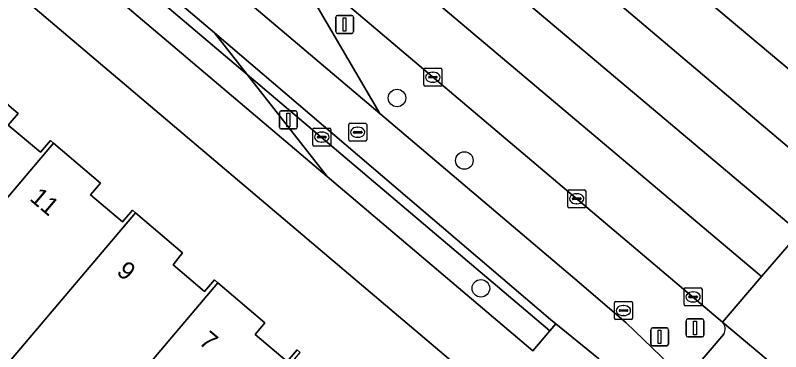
# Model space of a CAD drawing. Extents: x 156412 to 157779, y 382335 to 383768.
# Drawn here: x 157008.84 to 157051.42, y 382823.62 to 382842.33 of the extents above; entities that cross this region are included whole.
import ezdxf

# ---------------------------------------------------------------- set-up
doc = ezdxf.new("R2010")
doc.units = 0
for name, color, linetype in [('IMGEO_Berm_groen', 7, 'Continuous'), ('IMGEO_Boom', 7, 'Continuous'), ('IMGEO_Erf', 7, 'Continuous'), ('IMGEO_Fietspad_gesloten', 7, 'Continuous'), ('IMGEO_Groenvoorziening', 7, 'Continuous'), ('IMGEO_Haag', 7, 'Continuous'), ('IMGEO_Kolk', 7, 'Continuous'), ('IMGEO_Lichtmast', 7, 'Continuous'), ('IMGEO_Pand', 7, 'Continuous'), ('IMGEO_Pand_nummerreeks', 7, 'Continuous'), ('IMGEO_Rijbaan_regionaal_gesloten', 7, 'Continuous'), ('IMGEO_Rioolput', 7, 'Continuous'), ('IMGEO_Verkeersbordpaal', 7, 'Continuous'), ('IMGEO_Voetpad_open', 7, 'Continuous')]:
    doc.layers.add(name, color=color, linetype=linetype)

msp = doc.modelspace()

# ---------------------------------------------------------------- linework, layer by layer
at = {"layer": 'IMGEO_Berm_groen'}
for points in [[(157031.373, 382856.537), (157056.739, 382835.252)], [(157000, 382855.475), (157001.505, 382854.26), (157026.185, 382833.362), (157021.741, 382839.034), (157003.022, 382854.879)], [(157008.381, 382854.428), (157029.109, 382836.876), (157023.909, 382845.783)], [(157023.909, 382845.783), (157029.109, 382836.876), (157040.215, 382827.472), (157042.831, 382825.236), (157045.729, 382822.419)], [(157048.179, 382825.267), (157025.031, 382844.86)], [(157046.403, 382822.436), (157048.251, 382824.605)]]:
    msp.add_lwpolyline(points, dxfattribs=at)
msp.add_lwpolyline([(157021.741, 382839.034), (157026.185, 382833.362), (157037.636, 382823.666), (157038.578, 382824.782)], close=True, dxfattribs=at)
msp.add_arc((157047.782, 382824.889), 0.548, 328.8248, 43.5895, dxfattribs=at)
at = {"layer": 'IMGEO_Boom'}
for centre in [(157030.074, 382837.733), (157033.822, 382834.256), (157034.741, 382827.145)]:
    msp.add_circle(centre, 0.489, dxfattribs=at)
at = {"layer": 'IMGEO_Erf'}
msp.add_lwpolyline([(157000, 382851.126), (156988.027, 382861.266), (156983.836, 382860.322), (156945.662, 382851.459), (156966.822, 382759.288), (156968.984, 382750), (156976.601, 382717.276), (157000, 382744.884), (157004.336, 382750), (157004.803, 382750.551), (157041.321, 382793.644), (157052.477, 382806.707), (157037.953, 382818.984), (157034.372, 382822.017), (157032.691, 382823.44)], close=True, dxfattribs=at)
msp.add_lwpolyline([(157006.377, 382839.1), (157008.997, 382836.873), (157008.447, 382836.225), (157010.236, 382834.712), (157010.786, 382835.36), (157010.952, 382835.219), (157013.574, 382832.994), (157013.024, 382832.346), (157014.806, 382830.842), (157015.356, 382831.49), (157015.531, 382831.342), (157018.139, 382829.128), (157017.627, 382828.449), (157019.37, 382826.962), (157019.919, 382827.611), (157020.103, 382827.455), (157022.726, 382825.236), (157022.177, 382824.587), (157023.962, 382823.074), (157024.51, 382823.724), (157024.682, 382823.579)], dxfattribs=at)
at = {"layer": 'IMGEO_Fietspad_gesloten'}
for points in [[(157000, 382858.335), (157003.414, 382855.333), (157019.915, 382841.365), (157038.617, 382825.406), (157038.906, 382825.171), (157041.277, 382823.243), (157041.521, 382822.993), (157053.712, 382810.538), (157053.424, 382809.597), (157055.088, 382808.988), (157054.971, 382808.492)], [(157057.235, 382812.195), (157055.114, 382814.174), (157048.576, 382819.923), (157045.729, 382822.419), (157042.831, 382825.236), (157040.215, 382827.472), (157029.109, 382836.876), (157008.381, 382854.428)]]:
    msp.add_lwpolyline(points, dxfattribs=at)
at = {"layer": 'IMGEO_Groenvoorziening'}
msp.add_lwpolyline([(156991.703, 382866.215), (156995.317, 382862.098), (156997.496, 382859.874), (156999.599, 382857.889), (157003.022, 382854.879), (157021.741, 382839.034), (157019.915, 382841.365), (157003.414, 382855.333)], dxfattribs=at)
msp.add_lwpolyline([(157019.915, 382841.365), (157021.741, 382839.034), (157038.578, 382824.782), (157038.906, 382825.171), (157038.617, 382825.406)], close=True, dxfattribs=at)
at = {"layer": 'IMGEO_Haag'}
msp.add_lwpolyline([(156991.703, 382866.215), (156995.317, 382862.098), (156997.496, 382859.874), (156999.599, 382857.889), (157003.022, 382854.879), (157021.741, 382839.034), (157019.915, 382841.365), (157003.414, 382855.333)], dxfattribs=at)
msp.add_lwpolyline([(157038.617, 382825.406), (157019.915, 382841.365), (157021.741, 382839.034), (157038.578, 382824.782), (157038.906, 382825.171)], close=True, dxfattribs=at)
at = {"layer": 'IMGEO_Kolk'}
for p, q in [((157031.641, 382839.388), (157032.493, 382839.388)), ((157031.566, 382838.462), (157031.566, 382839.314)), ((157031.868, 382838.931), (157032.266, 382838.931)), ((157032.054, 382839.168), (157032.079, 382839.168)), ((157032.567, 382839.314), (157032.567, 382838.462)), ((157031.825, 382838.882), (157031.825, 382838.894)), ((157032.263, 382838.845), (157031.865, 382838.845)), ((157032.077, 382838.608), (157032.052, 382838.608)), ((157032.309, 382838.894), (157032.309, 382838.882)), ((157032.493, 382838.388), (157031.641, 382838.388)), ((157039.57, 382831.703), (157039.57, 382832.555)), ((157039.645, 382832.629), (157040.497, 382832.629)), ((157040.571, 382832.555), (157040.571, 382831.703)), ((157039.829, 382832.123), (157039.829, 382832.135)), ((157040.267, 382832.086), (157039.869, 382832.086)), ((157039.872, 382832.172), (157040.27, 382832.172)), ((157040.058, 382832.409), (157040.083, 382832.409)), ((157040.313, 382832.135), (157040.313, 382832.123)), ((157040.081, 382831.849), (157040.056, 382831.849)), ((157040.497, 382831.629), (157039.645, 382831.629)), ((157046.044, 382826.243), (157046.044, 382827.095)), ((157046.119, 382827.169), (157046.971, 382827.169)), ((157047.045, 382827.095), (157047.045, 382826.243)), ((157046.303, 382826.663), (157046.303, 382826.675)), ((157046.741, 382826.626), (157046.343, 382826.626)), ((157046.346, 382826.712), (157046.744, 382826.712)), ((157046.532, 382826.949), (157046.557, 382826.949)), ((157046.787, 382826.675), (157046.787, 382826.663)), ((157042.171, 382825.484), (157042.171, 382826.336)), ((157042.246, 382826.41), (157043.098, 382826.41)), ((157042.659, 382826.19), (157042.684, 382826.19)), ((157043.172, 382826.336), (157043.172, 382825.484)), ((157046.971, 382826.169), (157046.119, 382826.169)), ((157046.555, 382826.389), (157046.53, 382826.389)), ((157042.43, 382825.904), (157042.43, 382825.916)), ((157042.868, 382825.867), (157042.47, 382825.867)), ((157042.473, 382825.953), (157042.871, 382825.953)), ((157042.914, 382825.916), (157042.914, 382825.904)), ((157043.098, 382825.41), (157042.246, 382825.41)), ((157042.682, 382825.63), (157042.657, 382825.63))]:
    msp.add_line(p, q, dxfattribs=at)
for points in [[(157031.641, 382839.388), (157032.493, 382839.388)], [(157031.566, 382838.462), (157031.566, 382839.314)], [(157032.567, 382839.314), (157032.567, 382838.462)], [(157032.493, 382838.388), (157031.641, 382838.388)], [(157039.57, 382831.703), (157039.57, 382832.555)], [(157039.645, 382832.629), (157040.497, 382832.629)], [(157040.571, 382832.555), (157040.571, 382831.703)], [(157040.497, 382831.629), (157039.645, 382831.629)], [(157046.044, 382826.243), (157046.044, 382827.095)], [(157046.119, 382827.169), (157046.971, 382827.169)], [(157047.045, 382827.095), (157047.045, 382826.243)], [(157042.171, 382825.484), (157042.171, 382826.336)], [(157042.246, 382826.41), (157043.098, 382826.41)], [(157043.172, 382826.336), (157043.172, 382825.484)], [(157046.971, 382826.169), (157046.119, 382826.169)], [(157043.098, 382825.41), (157042.246, 382825.41)]]:
    msp.add_lwpolyline(points, dxfattribs=at)
for centre, radius, start, end in [((157031.643, 382839.312), 0.0765, 91.552, 178.448), ((157031.643, 382839.312), 0.0765, 91.552, 178.448), ((157032.491, 382839.312), 0.0765, 1.552, 88.448), ((157032.491, 382839.312), 0.0765, 1.552, 88.448), ((157031.865, 382838.891), 0.0403, 85.8775, 175.7526), ((157032.27, 382838.893), 0.0386, 1.7309, 96.639), ((157031.862, 382838.881), 0.0366, 178.938, 274.7102), ((157032.266, 382838.888), 0.043, 264.8664, 352.4533), ((157031.643, 382838.464), 0.0765, 181.552, 268.448), ((157031.643, 382838.464), 0.0765, 181.552, 268.448), ((157032.491, 382838.464), 0.0765, 271.552, 358.448), ((157032.491, 382838.464), 0.0765, 271.552, 358.448), ((157039.647, 382832.553), 0.0765, 91.552, 178.448), ((157039.647, 382832.553), 0.0765, 91.552, 178.448), ((157040.495, 382832.553), 0.0765, 1.552, 88.448), ((157040.495, 382832.553), 0.0765, 1.552, 88.448), ((157039.869, 382832.132), 0.0403, 85.8775, 175.7526), ((157039.866, 382832.122), 0.0366, 178.938, 274.7102), ((157040.27, 382832.129), 0.043, 264.8664, 352.4533), ((157040.274, 382832.134), 0.0386, 1.7309, 96.639), ((157039.647, 382831.705), 0.0765, 181.552, 268.448), ((157039.647, 382831.705), 0.0765, 181.552, 268.448), ((157040.495, 382831.705), 0.0765, 271.552, 358.448), ((157040.495, 382831.705), 0.0765, 271.552, 358.448), ((157046.121, 382827.093), 0.0765, 91.552, 178.448), ((157046.121, 382827.093), 0.0765, 91.552, 178.448), ((157046.969, 382827.093), 0.0765, 1.552, 88.448), ((157046.969, 382827.093), 0.0765, 1.552, 88.448), ((157046.343, 382826.672), 0.0403, 85.8775, 175.7526), ((157046.34, 382826.662), 0.0366, 178.938, 274.7102), ((157046.744, 382826.669), 0.043, 264.8664, 352.4533), ((157046.748, 382826.674), 0.0386, 1.7309, 96.639), ((157042.248, 382826.334), 0.0765, 91.552, 178.448), ((157042.248, 382826.334), 0.0765, 91.552, 178.448), ((157043.096, 382826.334), 0.0765, 1.552, 88.448), ((157043.096, 382826.334), 0.0765, 1.552, 88.448), ((157046.121, 382826.245), 0.0765, 181.552, 268.448), ((157046.121, 382826.245), 0.0765, 181.552, 268.448), ((157046.969, 382826.245), 0.0765, 271.552, 358.448), ((157046.969, 382826.245), 0.0765, 271.552, 358.448), ((157042.47, 382825.913), 0.0403, 85.8775, 175.7526), ((157042.467, 382825.903), 0.0366, 178.938, 274.7102), ((157042.871, 382825.91), 0.043, 264.8664, 352.4533), ((157042.875, 382825.915), 0.0386, 1.7309, 96.639), ((157042.248, 382825.486), 0.0765, 181.552, 268.448), ((157042.248, 382825.486), 0.0765, 181.552, 268.448), ((157043.096, 382825.486), 0.0765, 271.552, 358.448), ((157043.096, 382825.486), 0.0765, 271.552, 358.448)]:
    msp.add_arc(centre, radius, start, end, dxfattribs=at)
for centre, major_axis, ratio, start_param, end_param in [((157032.053, 382838.888), (-0.387, 0.002), 0.722429, 4.712389, 7.853982), ((157032.078, 382838.888), (-0.39, 0.002), 0.717154, 1.570796, 4.712389), ((157040.057, 382832.129), (-0.387, 0.002), 0.722429, 4.712389, 7.853982), ((157040.082, 382832.129), (-0.39, 0.002), 0.717154, 1.570796, 4.712389), ((157046.531, 382826.669), (-0.387, 0.002), 0.722429, 4.712389, 7.853982), ((157046.556, 382826.669), (-0.39, 0.002), 0.717154, 1.570796, 4.712389), ((157042.658, 382825.91), (-0.387, 0.002), 0.722429, 4.712389, 7.853982), ((157042.683, 382825.91), (-0.39, 0.002), 0.717154, 1.570796, 4.712389)]:
    msp.add_ellipse(centre, major_axis=major_axis, ratio=ratio, start_param=start_param, end_param=end_param, dxfattribs=at)
at = {"layer": 'IMGEO_Lichtmast'}
for p, q in [((157026.763, 382842.323), (157027.553, 382842.323)), ((157027.553, 382842.323), (157026.763, 382842.323)), ((157026.663, 382841.423), (157026.663, 382842.223)), ((157026.663, 382842.223), (157026.663, 382841.423)), ((157027.653, 382842.223), (157027.653, 382841.423)), ((157027.653, 382841.423), (157027.653, 382842.223)), ((157027.553, 382841.323), (157026.763, 382841.323)), ((157026.763, 382841.323), (157027.553, 382841.323)), ((157023.531, 382836.11), (157023.531, 382836.91)), ((157023.531, 382836.91), (157023.531, 382836.11)), ((157023.631, 382837.01), (157024.421, 382837.01)), ((157024.421, 382837.01), (157023.631, 382837.01)), ((157024.521, 382836.91), (157024.521, 382836.11)), ((157024.521, 382836.11), (157024.521, 382836.91)), ((157024.421, 382836.01), (157023.631, 382836.01)), ((157023.631, 382836.01), (157024.421, 382836.01)), ((157046.159, 382824.544), (157046.159, 382825.344)), ((157046.159, 382825.344), (157046.159, 382824.544)), ((157046.259, 382825.444), (157047.049, 382825.444)), ((157047.049, 382825.444), (157046.259, 382825.444)), ((157047.149, 382825.344), (157047.149, 382824.544)), ((157047.149, 382824.544), (157047.149, 382825.344)), ((157047.049, 382824.444), (157046.259, 382824.444)), ((157046.259, 382824.444), (157047.049, 382824.444))]:
    msp.add_line(p, q, dxfattribs=at)
for points in [[(157027.083, 382842.198), (157027.233, 382842.198), (157027.233, 382841.448), (157027.083, 382841.448), (157027.083, 382842.198)], [(157023.951, 382836.885), (157024.101, 382836.885), (157024.101, 382836.135), (157023.951, 382836.135), (157023.951, 382836.885)], [(157046.579, 382825.319), (157046.729, 382825.319), (157046.729, 382824.569), (157046.579, 382824.569), (157046.579, 382825.319)]]:
    msp.add_lwpolyline(points, dxfattribs=at)
for centre, start, end in [((157026.763, 382842.223), 90, 180), ((157026.763, 382842.223), 90, 180), ((157027.553, 382842.223), 0, 90), ((157027.553, 382842.223), 360, 90), ((157026.763, 382841.423), 180, 270), ((157026.763, 382841.423), 180, 270), ((157027.553, 382841.423), 270, 0), ((157027.553, 382841.423), 270, 0), ((157023.631, 382836.91), 90, 180), ((157023.631, 382836.91), 90, 180), ((157024.421, 382836.91), 0, 90), ((157024.421, 382836.91), 360, 90), ((157023.631, 382836.11), 180, 270), ((157023.631, 382836.11), 180, 270), ((157024.421, 382836.11), 270, 0), ((157024.421, 382836.11), 270, 0), ((157046.259, 382825.344), 90, 180), ((157046.259, 382825.344), 90, 180), ((157047.049, 382825.344), 0, 90), ((157047.049, 382825.344), 360, 90), ((157046.259, 382824.544), 180, 270), ((157046.259, 382824.544), 180, 270), ((157047.049, 382824.544), 270, 0), ((157047.049, 382824.544), 270, 0)]:
    msp.add_arc(centre, 0.1, start, end, dxfattribs=at)
at = {"layer": 'IMGEO_Pand'}
for points in [[(157006.377, 382839.1), (157000, 382831.578), (156999.273, 382830.721), (156999.12, 382830.85), (156997.834, 382829.337), (157000, 382827.497), (157002.709, 382825.196), (157004.004, 382826.72), (157003.849, 382826.841), (157010.952, 382835.219), (157010.786, 382835.36), (157010.236, 382834.712), (157008.447, 382836.225), (157008.997, 382836.873)], [(157004.004, 382826.72), (157008.283, 382823.095), (157008.426, 382822.961), (157015.531, 382831.342), (157015.356, 382831.49), (157014.806, 382830.842), (157013.024, 382832.346), (157013.574, 382832.994), (157010.952, 382835.219), (157003.849, 382826.841)], [(157008.283, 382823.095), (157006.989, 382821.57), (157011.713, 382817.561), (157020.103, 382827.455), (157019.919, 382827.611), (157019.37, 382826.962), (157017.627, 382828.449), (157018.139, 382829.128), (157015.531, 382831.342), (157008.426, 382822.961)], [(157016.288, 382813.679), (157024.682, 382823.579), (157024.51, 382823.724), (157023.962, 382823.074), (157022.177, 382824.587), (157022.726, 382825.236), (157020.103, 382827.455), (157011.713, 382817.561)]]:
    msp.add_lwpolyline(points, close=True, dxfattribs=at)
at = {"layer": 'IMGEO_Rijbaan_regionaal_gesloten'}
for points in [[(157006.494, 382864.744), (157008.308, 382863.258), (157050.347, 382827.796), (157052.459, 382830.26), (157024.101, 382854.154), (157015.155, 382861.664), (157012.124, 382864.283), (157009.183, 382866.824), (157006.198, 382869.403), (157003.289, 382872.069), (157000.491, 382874.849), (156997.855, 382877.785), (156995.385, 382880.96), (156993.19, 382884.173), (156991.108, 382887.606), (156989.243, 382891.043), (156987.542, 382894.682), (156986.045, 382898.331), (156984.778, 382902.066), (156983.759, 382905.876), (156981.738, 382914.026), (156977.939, 382930.341), (156974.563, 382944.839), (156971.703, 382954.608)], [(157006.198, 382869.403), (157009.183, 382866.824), (157012.124, 382864.283), (157015.155, 382861.664), (157024.101, 382854.154), (157052.459, 382830.26), (157054.556, 382832.705), (157010.813, 382869.742)], [(157010.813, 382869.742), (157054.556, 382832.705), (157056.739, 382835.252), (157031.373, 382856.537)], [(157025.031, 382844.86), (157048.179, 382825.267), (157050.347, 382827.796), (157008.308, 382863.258), (157006.494, 382864.744)], [(157065.236, 382828.332), (157062.678, 382830.364), (157062.324, 382830.645), (157059.597, 382832.812), (157056.739, 382835.252), (157054.556, 382832.705), (157052.459, 382830.26), (157050.347, 382827.796), (157048.179, 382825.267), (157051.075, 382822.836), (157051.785, 382822.225), (157053.9, 382820.406), (157054.025, 382820.278), (157056.253, 382817.672)]]:
    msp.add_lwpolyline(points, dxfattribs=at)
at = {"layer": 'IMGEO_Rioolput'}
for p, q in [((157025.389, 382835.132), (157025.389, 382835.984)), ((157025.464, 382836.058), (157026.316, 382836.058)), ((157026.39, 382835.984), (157026.39, 382835.132)), ((157027.385, 382835.4), (157027.385, 382836.252)), ((157027.46, 382836.326), (157028.312, 382836.326)), ((157027.873, 382836.106), (157027.898, 382836.106)), ((157028.386, 382836.252), (157028.386, 382835.4)), ((157025.648, 382835.552), (157025.648, 382835.564)), ((157026.086, 382835.515), (157025.688, 382835.515)), ((157025.691, 382835.601), (157026.089, 382835.601)), ((157025.877, 382835.838), (157025.902, 382835.838)), ((157026.132, 382835.564), (157026.132, 382835.552)), ((157027.644, 382835.82), (157027.644, 382835.832)), ((157028.082, 382835.783), (157027.684, 382835.783)), ((157027.687, 382835.869), (157028.085, 382835.869)), ((157027.896, 382835.546), (157027.871, 382835.546)), ((157028.128, 382835.832), (157028.128, 382835.82)), ((157025.9, 382835.278), (157025.875, 382835.278)), ((157028.312, 382835.326), (157027.46, 382835.326)), ((157026.316, 382835.058), (157025.464, 382835.058))]:
    msp.add_line(p, q, dxfattribs=at)
for points in [[(157025.389, 382835.132), (157025.389, 382835.984)], [(157025.464, 382836.058), (157026.316, 382836.058)], [(157026.39, 382835.984), (157026.39, 382835.132)], [(157027.385, 382835.4), (157027.385, 382836.252)], [(157027.46, 382836.326), (157028.312, 382836.326)], [(157028.386, 382836.252), (157028.386, 382835.4)], [(157028.312, 382835.326), (157027.46, 382835.326)], [(157026.316, 382835.058), (157025.464, 382835.058)]]:
    msp.add_lwpolyline(points, dxfattribs=at)
for centre, radius, start, end in [((157025.466, 382835.982), 0.0765, 91.552, 178.448), ((157025.466, 382835.982), 0.0765, 91.552, 178.448), ((157026.314, 382835.982), 0.0765, 1.552, 88.448), ((157026.314, 382835.982), 0.0765, 1.552, 88.448), ((157027.462, 382836.25), 0.0765, 91.552, 178.448), ((157027.462, 382836.25), 0.0765, 91.552, 178.448), ((157028.31, 382836.25), 0.0765, 1.552, 88.448), ((157028.31, 382836.25), 0.0765, 1.552, 88.448), ((157025.688, 382835.561), 0.0403, 85.8775, 175.7526), ((157025.685, 382835.551), 0.0366, 178.938, 274.7102), ((157026.089, 382835.558), 0.043, 264.8664, 352.4533), ((157026.093, 382835.563), 0.0386, 1.7309, 96.639), ((157027.684, 382835.829), 0.0403, 85.8775, 175.7526), ((157027.681, 382835.819), 0.0366, 178.938, 274.7102), ((157028.085, 382835.826), 0.043, 264.8664, 352.4533), ((157028.089, 382835.831), 0.0386, 1.7309, 96.639), ((157025.466, 382835.134), 0.0765, 181.552, 268.448), ((157025.466, 382835.134), 0.0765, 181.552, 268.448), ((157026.314, 382835.134), 0.0765, 271.552, 358.448), ((157026.314, 382835.134), 0.0765, 271.552, 358.448), ((157027.462, 382835.402), 0.0765, 181.552, 268.448), ((157027.462, 382835.402), 0.0765, 181.552, 268.448), ((157028.31, 382835.402), 0.0765, 271.552, 358.448), ((157028.31, 382835.402), 0.0765, 271.552, 358.448)]:
    msp.add_arc(centre, radius, start, end, dxfattribs=at)
for centre, major_axis, ratio, start_param, end_param in [((157027.872, 382835.826), (-0.387, 0.002), 0.722429, 4.712389, 7.853982), ((157027.897, 382835.826), (-0.39, 0.002), 0.717154, 1.570796, 4.712389), ((157025.876, 382835.558), (-0.387, 0.002), 0.722429, 4.712389, 7.853982), ((157025.901, 382835.558), (-0.39, 0.002), 0.717154, 1.570796, 4.712389)]:
    msp.add_ellipse(centre, major_axis=major_axis, ratio=ratio, start_param=start_param, end_param=end_param, dxfattribs=at)
at = {"layer": 'IMGEO_Verkeersbordpaal'}
for p, q in [((157044.19, 382824.047), (157044.19, 382824.847)), ((157044.19, 382824.847), (157044.19, 382824.047)), ((157044.29, 382824.947), (157045.08, 382824.947)), ((157045.08, 382824.947), (157044.29, 382824.947)), ((157045.18, 382824.847), (157045.18, 382824.047)), ((157045.18, 382824.047), (157045.18, 382824.847)), ((157045.08, 382823.947), (157044.29, 382823.947)), ((157044.29, 382823.947), (157045.08, 382823.947))]:
    msp.add_line(p, q, dxfattribs=at)
msp.add_lwpolyline([(157044.61, 382824.822), (157044.76, 382824.822), (157044.76, 382824.072), (157044.61, 382824.072), (157044.61, 382824.822)], dxfattribs=at)
for centre, start, end in [((157044.29, 382824.847), 90, 180), ((157044.29, 382824.847), 90, 180), ((157045.08, 382824.847), 0, 90), ((157045.08, 382824.847), 360, 90), ((157044.29, 382824.047), 180, 270), ((157044.29, 382824.047), 180, 270), ((157045.08, 382824.047), 270, 0), ((157045.08, 382824.047), 270, 0)]:
    msp.add_arc(centre, 0.1, start, end, dxfattribs=at)
at = {"layer": 'IMGEO_Voetpad_open'}
for points in [[(156985.884, 382863.097), (156988.027, 382861.266), (157000, 382851.126), (157032.691, 382823.44), (157034.372, 382822.017), (157037.953, 382818.984), (157052.477, 382806.707), (157052.522, 382806.841), (157053.424, 382809.597), (157053.712, 382810.538), (157041.521, 382822.993), (157041.277, 382823.243), (157038.906, 382825.171), (157038.578, 382824.782), (157037.636, 382823.666), (157026.185, 382833.362), (157001.505, 382854.26), (157000, 382855.475)], [(157051.075, 382822.836), (157048.179, 382825.267)], [(157048.251, 382824.605), (157046.403, 382822.436)]]:
    msp.add_lwpolyline(points, dxfattribs=at)
msp.add_arc((157047.782, 382824.889), 0.548, 328.8248, 43.5895, dxfattribs=at)

# ---------------------------------------------------------------- texts
at = {"layer": 'IMGEO_Pand_nummerreeks'}
for s, rotation, p in [('11', 319.6779, (157009.584, 382832.078)), ('9', 319.6779, (157014.415, 382827.987)), ('7', 319.7703, (157018.993, 382824.098))]:
    msp.add_text(s, height=1, rotation=rotation, dxfattribs=at).set_placement(p)

doc.saveas('drawing.dxf')
